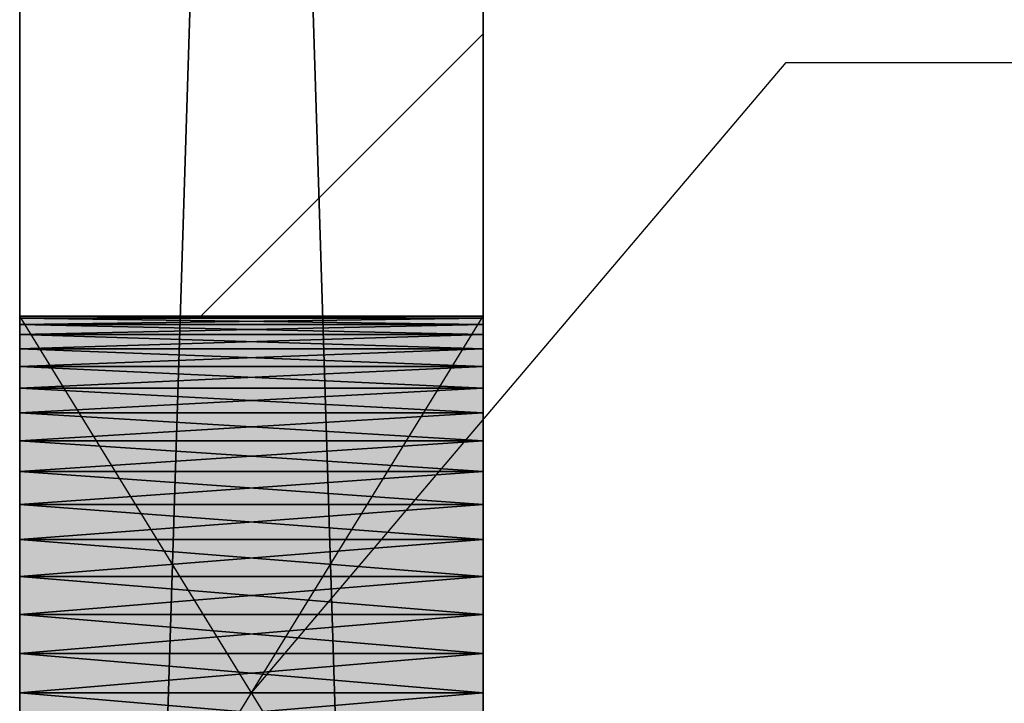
# Model space of a CAD drawing. Header units: millimetres. Extents: x 40580 to 559114, y -343730 to 81020.
# Tile 288 of 656: x 341983 to 342408, y -72540 to -72245. Entities that reach past the tile are written whole.
import ezdxf

# ---------------------------------------------------------------- set-up
doc = ezdxf.new("R2010")
doc.units = ezdxf.units.MM
doc.linetypes.add('______11', pattern=[500, 400, -50, 0, -50])
doc.linetypes.add('______5', pattern=[1100, 800, -100, 100, -100])
for name, color, linetype in [('____________', 7, 'Continuous'), ('___________________', 253, '______5'), ('_________________________0', 7, 'Continuous'), ('__________________________', 22, 'Continuous')]:
    doc.layers.add(name, color=color, linetype=linetype)
doc.layers.add('Standard', color=7, linetype='Continuous', lineweight=25)

msp = doc.modelspace()

# ---------------------------------------------------------------- linework, layer by layer
at = {"layer": '____________', "color": 253, "linetype": '______5'}
msp.add_lwpolyline([(342061.34, -72372.58), (342183.15, -72250.77), (342183.15, -72250.77)], dxfattribs=at)
at = {"layer": '___________________', "color": 253, "linetype": '______11'}
msp.add_line((342183.15, -89405.08), (342183.15, -39325.08), dxfattribs=at)
at = {"layer": '_________________________0', "color": 7, "linetype": 'Continuous'}
for p, q in [((342083.15, -72535.08), (342313.84, -72263.2)), ((342313.84, -72263.2), (342873.84, -72263.2))]:
    msp.add_line(p, q, dxfattribs=at)
at = {"layer": '__________________________', "color": 92, "linetype": 'Continuous'}
for p, q in [((341983.15, -72697.58), (341983.15, -72372.58)), ((341983.15, -72372.58), (342183.15, -72372.58)), ((342183.15, -72697.58), (341983.15, -72372.58)), ((341983.15, -72697.58), (342183.15, -72372.58)), ((342183.15, -72372.58), (342183.15, -72697.58))]:
    msp.add_line(p, q, dxfattribs=at)
at = {"layer": 'Standard', "color": 3, "linetype": 'Continuous'}
for points in [[(341983.15, -72697.58), (341983.15, -72372.58), (342183.15, -72697.58)], [(342183.15, -72697.58), (341983.15, -72372.58), (342183.15, -72372.58)]]:
    msp.add_solid(points, dxfattribs=at)

# ---------------------------------------------------------------- meshes
at = {"layer": '____________', "color": 7, "linetype": 'Continuous'}
mesh = msp.add_polyface(dxfattribs=at)
corners = [(341983.15, -68215.08, -3800), (341983.15, -74575.08, -3800), (341983.15, -74575.08, -350), (341983.15, -68215.08, -350), (341983.15, -72694.03, -3003.79), (341983.15, -72689.63, -3020.22), (341983.15, -72683.54, -3036.09), (341983.15, -72675.81, -3051.25), (341983.15, -72666.55, -3065.52), (341983.15, -72655.85, -3078.73), (341983.15, -72643.82, -3090.76), (341983.15, -72630.6, -3101.47), (341983.15, -72616.33, -3110.73), (341983.15, -72601.18, -3118.45), (341983.15, -72585.3, -3124.55), (341983.15, -72568.87, -3128.95), (341983.15, -72552.07, -3131.61), (341983.15, -72535.08, -3132.5), (341983.15, -72518.1, -3131.61), (341983.15, -72501.3, -3128.95), (341983.15, -72484.87, -3124.55), (341983.15, -72468.99, -3118.45), (341983.15, -72453.83, -3110.73), (341983.15, -72439.57, -3101.47), (341983.15, -72426.35, -3090.76), (341983.15, -72414.32, -3078.73), (341983.15, -72403.62, -3065.52), (341983.15, -72394.36, -3051.25), (341983.15, -72386.63, -3036.09), (341983.15, -72380.54, -3020.22), (341983.15, -72376.14, -3003.79), (341983.15, -72373.47, -2986.99), (341983.15, -72372.58, -2970), (341983.15, -72373.47, -2953.01), (341983.15, -72376.14, -2936.21), (341983.15, -72380.54, -2919.78), (341983.15, -72386.63, -2903.91), (341983.15, -72394.36, -2888.75), (341983.15, -72403.62, -2874.48), (341983.15, -72414.32, -2861.27), (341983.15, -72426.35, -2849.24), (341983.15, -72439.57, -2838.53), (341983.15, -72453.83, -2829.27), (341983.15, -72468.99, -2821.55), (341983.15, -72484.87, -2815.45), (341983.15, -72501.3, -2811.05), (341983.15, -72518.1, -2808.39), (341983.15, -72535.08, -2807.5), (341983.15, -72552.07, -2808.39), (341983.15, -72568.87, -2811.05), (341983.15, -72585.3, -2815.45), (341983.15, -72601.18, -2821.55), (341983.15, -72616.33, -2829.27), (341983.15, -72630.6, -2838.53), (341983.15, -72643.82, -2849.24), (341983.15, -72655.85, -2861.27), (341983.15, -72666.55, -2874.48), (341983.15, -72675.81, -2888.75), (341983.15, -72683.54, -2903.91), (341983.15, -72689.63, -2919.78), (341983.15, -72694.03, -2936.21), (341983.15, -72696.69, -2953.01), (341983.15, -72697.58, -2970), (341983.15, -72696.69, -2986.99), (341983.15, -71094.03, -3003.79), (341983.15, -71089.63, -3020.22), (341983.15, -71083.54, -3036.09), (341983.15, -71075.81, -3051.25), (341983.15, -71066.55, -3065.52), (341983.15, -71055.85, -3078.73), (341983.15, -71043.82, -3090.76), (341983.15, -71030.6, -3101.47), (341983.15, -71016.33, -3110.73), (341983.15, -71001.18, -3118.45), (341983.15, -70985.3, -3124.55), (341983.15, -70968.87, -3128.95), (341983.15, -70952.07, -3131.61), (341983.15, -70935.08, -3132.5), (341983.15, -70918.1, -3131.61), (341983.15, -70901.3, -3128.95), (341983.15, -70884.87, -3124.55), (341983.15, -70868.99, -3118.45), (341983.15, -70853.83, -3110.73), (341983.15, -70839.57, -3101.47), (341983.15, -70826.35, -3090.76), (341983.15, -70814.32, -3078.73), (341983.15, -70803.62, -3065.52), (341983.15, -70794.36, -3051.25), (341983.15, -70786.63, -3036.09), (341983.15, -70780.54, -3020.22), (341983.15, -70776.14, -3003.79), (341983.15, -70773.47, -2986.99), (341983.15, -70772.58, -2970), (341983.15, -70773.47, -2953.01), (341983.15, -70776.14, -2936.21), (341983.15, -70780.54, -2919.78), (341983.15, -70786.63, -2903.91), (341983.15, -70794.36, -2888.75), (341983.15, -70803.62, -2874.48), (341983.15, -70814.32, -2861.27), (341983.15, -70826.35, -2849.24), (341983.15, -70839.57, -2838.53), (341983.15, -70853.83, -2829.27), (341983.15, -70868.99, -2821.55), (341983.15, -70884.87, -2815.45), (341983.15, -70901.3, -2811.05), (341983.15, -70918.1, -2808.39), (341983.15, -70935.08, -2807.5), (341983.15, -70952.07, -2808.39), (341983.15, -70968.87, -2811.05), (341983.15, -70985.3, -2815.45), (341983.15, -71001.18, -2821.55), (341983.15, -71016.33, -2829.27), (341983.15, -71030.6, -2838.53), (341983.15, -71043.82, -2849.24), (341983.15, -71055.85, -2861.27), (341983.15, -71066.55, -2874.48), (341983.15, -71075.81, -2888.75), (341983.15, -71083.54, -2903.91), (341983.15, -71089.63, -2919.78), (341983.15, -71094.03, -2936.21), (341983.15, -71096.69, -2953.01), (341983.15, -71097.58, -2970), (341983.15, -71096.69, -2986.99), (341983.15, -70494.03, -3003.79), (341983.15, -70489.63, -3020.22), (341983.15, -70483.54, -3036.09), (341983.15, -70475.81, -3051.25), (341983.15, -70466.55, -3065.52), (341983.15, -70455.85, -3078.73), (341983.15, -70443.82, -3090.76), (341983.15, -70430.6, -3101.47), (341983.15, -70416.33, -3110.73), (341983.15, -70401.18, -3118.45), (341983.15, -70385.3, -3124.55), (341983.15, -70368.87, -3128.95), (341983.15, -70352.07, -3131.61), (341983.15, -70335.08, -3132.5), (341983.15, -70318.1, -3131.61), (341983.15, -70301.3, -3128.95), (341983.15, -70284.87, -3124.55), (341983.15, -70268.99, -3118.45), (341983.15, -70253.83, -3110.73), (341983.15, -70239.57, -3101.47), (341983.15, -70226.35, -3090.76), (341983.15, -70214.32, -3078.73), (341983.15, -70203.62, -3065.52), (341983.15, -70194.36, -3051.25), (341983.15, -70186.63, -3036.09), (341983.15, -70180.54, -3020.22), (341983.15, -70176.14, -3003.79), (341983.15, -70173.47, -2986.99), (341983.15, -70172.58, -2970), (341983.15, -70173.47, -2953.01), (341983.15, -70176.14, -2936.21), (341983.15, -70180.54, -2919.78), (341983.15, -70186.63, -2903.91), (341983.15, -70194.36, -2888.75), (341983.15, -70203.62, -2874.48), (341983.15, -70214.32, -2861.27), (341983.15, -70226.35, -2849.24), (341983.15, -70239.57, -2838.53), (341983.15, -70253.83, -2829.27), (341983.15, -70268.99, -2821.55), (341983.15, -70284.87, -2815.45), (341983.15, -70301.3, -2811.05), (341983.15, -70318.1, -2808.39), (341983.15, -70335.08, -2807.5), (341983.15, -70352.07, -2808.39), (341983.15, -70368.87, -2811.05), (341983.15, -70385.3, -2815.45), (341983.15, -70401.18, -2821.55), (341983.15, -70416.33, -2829.27), (341983.15, -70430.6, -2838.53), (341983.15, -70443.82, -2849.24), (341983.15, -70455.85, -2861.27), (341983.15, -70466.55, -2874.48), (341983.15, -70475.81, -2888.75), (341983.15, -70483.54, -2903.91), (341983.15, -70489.63, -2919.78), (341983.15, -70494.03, -2936.21), (341983.15, -70496.69, -2953.01), (341983.15, -70497.58, -2970), (341983.15, -70496.69, -2986.99)]
mesh.append_faces([[corners[k] for k in face] for face in [(19, 64, 1), (0, 83, 136), (169, 99, 3), (109, 33, 3)]], dxfattribs={"vtx0": -1, "vtx1": -1, "vtx2": -1, "color": 7})
mesh.append_faces([[corners[k] for k in face] for face in [(1, 64, 65), (76, 0, 1), (1, 4, 5), (32, 118, 119), (122, 31, 32), (124, 84, 85), (91, 183, 124), (92, 182, 183), (84, 124, 125), (161, 3, 0), (180, 98, 99), (118, 32, 33), (40, 2, 3), (53, 1, 2)]], dxfattribs={"vtx0": -1, "vtx2": -1, "color": 7})
mesh.append_faces([[corners[k] for k in face] for face in [(65, 66, 1), (66, 67, 1), (67, 68, 1), (68, 69, 1), (69, 70, 1), (70, 71, 1), (71, 72, 1), (72, 73, 1), (73, 74, 1), (74, 75, 1), (75, 76, 1), (76, 77, 0), (77, 78, 0), (78, 79, 0), (79, 80, 0), (80, 81, 0), (81, 82, 0), (82, 83, 0), (5, 6, 1), (6, 7, 1), (7, 8, 1), (8, 9, 1), (9, 10, 1), (10, 11, 1), (11, 12, 1), (12, 13, 1), (13, 14, 1), (14, 15, 1), (15, 16, 1), (16, 17, 1), (17, 18, 1), (18, 19, 1), (19, 20, 64), (20, 21, 64), (21, 22, 64), (22, 23, 64), (23, 24, 64), (24, 25, 64), (25, 26, 64), (26, 27, 64), (27, 28, 64), (28, 29, 64), (29, 30, 64), (30, 31, 64), (119, 120, 32), (120, 121, 32), (121, 122, 32), (122, 123, 31), (123, 64, 31), (85, 86, 124), (86, 87, 124), (87, 88, 124), (88, 89, 124), (89, 90, 124), (90, 91, 124), (91, 92, 183), (92, 93, 182), (93, 94, 182), (94, 95, 182), (95, 96, 182), (96, 97, 182), (97, 98, 182), (83, 84, 125), (125, 126, 83), (126, 127, 83), (127, 128, 83), (128, 129, 83), (129, 130, 83), (130, 131, 83), (131, 132, 83), (132, 133, 83), (133, 134, 83), (134, 135, 83), (135, 136, 83), (136, 137, 0), (137, 138, 0), (138, 139, 0), (139, 140, 0), (140, 141, 0), (141, 142, 0), (142, 143, 0), (143, 144, 0), (144, 145, 0), (145, 146, 0), (146, 147, 0), (147, 148, 0), (148, 149, 0), (149, 150, 0), (150, 151, 0), (151, 152, 0), (152, 153, 0), (153, 154, 0), (154, 155, 0), (155, 156, 0), (156, 157, 0), (157, 158, 0), (158, 159, 0), (159, 160, 0), (160, 161, 0), (161, 162, 3), (162, 163, 3), (163, 164, 3), (164, 165, 3), (165, 166, 3), (166, 167, 3), (167, 168, 3), (168, 169, 3), (169, 170, 99), (170, 171, 99), (171, 172, 99), (172, 173, 99), (173, 174, 99), (174, 175, 99), (175, 176, 99), (176, 177, 99), (177, 178, 99), (178, 179, 99), (179, 180, 99), (180, 181, 98), (181, 182, 98), (99, 100, 3), (100, 101, 3), (101, 102, 3), (102, 103, 3), (103, 104, 3), (104, 105, 3), (105, 106, 3), (106, 107, 3), (107, 108, 3), (108, 109, 3), (109, 110, 33), (110, 111, 33), (111, 112, 33), (112, 113, 33), (113, 114, 33), (114, 115, 33), (115, 116, 33), (116, 117, 33), (117, 118, 33), (33, 34, 3), (34, 35, 3), (35, 36, 3), (36, 37, 3), (37, 38, 3), (38, 39, 3), (39, 40, 3), (40, 41, 2), (41, 42, 2), (42, 43, 2), (43, 44, 2), (44, 45, 2), (45, 46, 2), (46, 47, 2), (47, 48, 2), (48, 49, 2), (49, 50, 2), (50, 51, 2), (51, 52, 2), (52, 53, 2), (53, 54, 1), (54, 55, 1), (55, 56, 1), (56, 57, 1), (57, 58, 1), (58, 59, 1), (59, 60, 1), (60, 61, 1), (61, 62, 1), (62, 63, 1), (63, 4, 1)]], dxfattribs={"vtx1": -1, "vtx2": -1, "color": 7})
mesh = msp.add_polyface(dxfattribs=at)
corners = [(342183.15, -74575.08, -3800), (341983.15, -74575.08, -3800), (341983.15, -68215.08, -3800), (342183.15, -68215.08, -3800)]
mesh.append_faces([[corners[k] for k in face] for face in [(1, 2, 0)]], dxfattribs={"vtx1": -1, "color": 7})
mesh.append_faces([[corners[k] for k in face] for face in [(2, 3, 0)]], dxfattribs={"vtx2": -1, "color": 7})
mesh = msp.add_polyface(dxfattribs=at)
corners = [(341983.15, -74575.08, -350), (342183.15, -74575.08, -350), (342183.15, -68215.08, -350), (341983.15, -68215.08, -350)]
mesh.append_faces([[corners[k] for k in face] for face in [(1, 2, 0)]], dxfattribs={"vtx1": -1, "color": 7})
mesh.append_faces([[corners[k] for k in face] for face in [(2, 3, 0)]], dxfattribs={"vtx2": -1, "color": 7})
mesh = msp.add_polyface(dxfattribs=at)
corners = [(342183.15, -74575.08, -3800), (342183.15, -68215.08, -3800), (342183.15, -68215.08, -350), (342183.15, -74575.08, -350), (342183.15, -72689.63, -2919.78), (342183.15, -72683.54, -2903.91), (342183.15, -72675.81, -2888.75), (342183.15, -72666.55, -2874.48), (342183.15, -72655.85, -2861.27), (342183.15, -72643.82, -2849.24), (342183.15, -72630.6, -2838.53), (342183.15, -72616.33, -2829.27), (342183.15, -72601.18, -2821.55), (342183.15, -72585.3, -2815.45), (342183.15, -72568.87, -2811.05), (342183.15, -72552.07, -2808.39), (342183.15, -72535.08, -2807.5), (342183.15, -72518.1, -2808.39), (342183.15, -72501.3, -2811.05), (342183.15, -72484.87, -2815.45), (342183.15, -72468.99, -2821.55), (342183.15, -72453.83, -2829.27), (342183.15, -72439.57, -2838.53), (342183.15, -72426.35, -2849.24), (342183.15, -72414.32, -2861.27), (342183.15, -72403.62, -2874.48), (342183.15, -72394.36, -2888.75), (342183.15, -72386.63, -2903.91), (342183.15, -72380.54, -2919.78), (342183.15, -72376.14, -2936.21), (342183.15, -72373.47, -2953.01), (342183.15, -72372.58, -2970), (342183.15, -72373.47, -2986.99), (342183.15, -72376.14, -3003.79), (342183.15, -72380.54, -3020.22), (342183.15, -72386.63, -3036.09), (342183.15, -72394.36, -3051.25), (342183.15, -72403.62, -3065.52), (342183.15, -72414.32, -3078.73), (342183.15, -72426.35, -3090.76), (342183.15, -72439.57, -3101.47), (342183.15, -72453.83, -3110.73), (342183.15, -72468.99, -3118.45), (342183.15, -72484.87, -3124.55), (342183.15, -72501.3, -3128.95), (342183.15, -72518.1, -3131.61), (342183.15, -72535.08, -3132.5), (342183.15, -72552.07, -3131.61), (342183.15, -72568.87, -3128.95), (342183.15, -72585.3, -3124.55), (342183.15, -72601.18, -3118.45), (342183.15, -72616.33, -3110.73), (342183.15, -72630.6, -3101.47), (342183.15, -72643.82, -3090.76), (342183.15, -72655.85, -3078.73), (342183.15, -72666.55, -3065.52), (342183.15, -72675.81, -3051.25), (342183.15, -72683.54, -3036.09), (342183.15, -72689.63, -3020.22), (342183.15, -72694.03, -3003.79), (342183.15, -72696.69, -2986.99), (342183.15, -72697.58, -2970), (342183.15, -72696.69, -2953.01), (342183.15, -72694.03, -2936.21), (342183.15, -71089.63, -2919.78), (342183.15, -71083.54, -2903.91), (342183.15, -71075.81, -2888.75), (342183.15, -71066.55, -2874.48), (342183.15, -71055.85, -2861.27), (342183.15, -71043.82, -2849.24), (342183.15, -71030.6, -2838.53), (342183.15, -71016.33, -2829.27), (342183.15, -71001.18, -2821.55), (342183.15, -70985.3, -2815.45), (342183.15, -70968.87, -2811.05), (342183.15, -70952.07, -2808.39), (342183.15, -70935.08, -2807.5), (342183.15, -70918.1, -2808.39), (342183.15, -70901.3, -2811.05), (342183.15, -70884.87, -2815.45), (342183.15, -70868.99, -2821.55), (342183.15, -70853.83, -2829.27), (342183.15, -70839.57, -2838.53), (342183.15, -70826.35, -2849.24), (342183.15, -70814.32, -2861.27), (342183.15, -70803.62, -2874.48), (342183.15, -70794.36, -2888.75), (342183.15, -70786.63, -2903.91), (342183.15, -70780.54, -2919.78), (342183.15, -70776.14, -2936.21), (342183.15, -70773.47, -2953.01), (342183.15, -70772.58, -2970), (342183.15, -70773.47, -2986.99), (342183.15, -70776.14, -3003.79), (342183.15, -70780.54, -3020.22), (342183.15, -70786.63, -3036.09), (342183.15, -70794.36, -3051.25), (342183.15, -70803.62, -3065.52), (342183.15, -70814.32, -3078.73), (342183.15, -70826.35, -3090.76), (342183.15, -70839.57, -3101.47), (342183.15, -70853.83, -3110.73), (342183.15, -70868.99, -3118.45), (342183.15, -70884.87, -3124.55), (342183.15, -70901.3, -3128.95), (342183.15, -70918.1, -3131.61), (342183.15, -70935.08, -3132.5), (342183.15, -70952.07, -3131.61), (342183.15, -70968.87, -3128.95), (342183.15, -70985.3, -3124.55), (342183.15, -71001.18, -3118.45), (342183.15, -71016.33, -3110.73), (342183.15, -71030.6, -3101.47), (342183.15, -71043.82, -3090.76), (342183.15, -71055.85, -3078.73), (342183.15, -71066.55, -3065.52), (342183.15, -71075.81, -3051.25), (342183.15, -71083.54, -3036.09), (342183.15, -71089.63, -3020.22), (342183.15, -71094.03, -3003.79), (342183.15, -71096.69, -2986.99), (342183.15, -71097.58, -2970), (342183.15, -71096.69, -2953.01), (342183.15, -71094.03, -2936.21), (342183.15, -70489.63, -2919.78), (342183.15, -70483.54, -2903.91), (342183.15, -70475.81, -2888.75), (342183.15, -70466.55, -2874.48), (342183.15, -70455.85, -2861.27), (342183.15, -70443.82, -2849.24), (342183.15, -70430.6, -2838.53), (342183.15, -70416.33, -2829.27), (342183.15, -70401.18, -2821.55), (342183.15, -70385.3, -2815.45), (342183.15, -70368.87, -2811.05), (342183.15, -70352.07, -2808.39), (342183.15, -70335.08, -2807.5), (342183.15, -70318.1, -2808.39), (342183.15, -70301.3, -2811.05), (342183.15, -70284.87, -2815.45), (342183.15, -70268.99, -2821.55), (342183.15, -70253.83, -2829.27), (342183.15, -70239.57, -2838.53), (342183.15, -70226.35, -2849.24), (342183.15, -70214.32, -2861.27), (342183.15, -70203.62, -2874.48), (342183.15, -70194.36, -2888.75), (342183.15, -70186.63, -2903.91), (342183.15, -70180.54, -2919.78), (342183.15, -70176.14, -2936.21), (342183.15, -70173.47, -2953.01), (342183.15, -70172.58, -2970), (342183.15, -70173.47, -2986.99), (342183.15, -70176.14, -3003.79), (342183.15, -70180.54, -3020.22), (342183.15, -70186.63, -3036.09), (342183.15, -70194.36, -3051.25), (342183.15, -70203.62, -3065.52), (342183.15, -70214.32, -3078.73), (342183.15, -70226.35, -3090.76), (342183.15, -70239.57, -3101.47), (342183.15, -70253.83, -3110.73), (342183.15, -70268.99, -3118.45), (342183.15, -70284.87, -3124.55), (342183.15, -70301.3, -3128.95), (342183.15, -70318.1, -3131.61), (342183.15, -70335.08, -3132.5), (342183.15, -70352.07, -3131.61), (342183.15, -70368.87, -3128.95), (342183.15, -70385.3, -3124.55), (342183.15, -70401.18, -3118.45), (342183.15, -70416.33, -3110.73), (342183.15, -70430.6, -3101.47), (342183.15, -70443.82, -3090.76), (342183.15, -70455.85, -3078.73), (342183.15, -70466.55, -3065.52), (342183.15, -70475.81, -3051.25), (342183.15, -70483.54, -3036.09), (342183.15, -70489.63, -3020.22), (342183.15, -70494.03, -3003.79), (342183.15, -70496.69, -2986.99), (342183.15, -70497.58, -2970), (342183.15, -70496.69, -2953.01), (342183.15, -70494.03, -2936.21)]
mesh.append_faces([[corners[k] for k in face] for face in [(18, 64, 3), (79, 124, 3), (169, 94, 1), (108, 32, 1)]], dxfattribs={"vtx0": -1, "vtx1": -1, "vtx2": -1, "color": 7})
mesh.append_faces([[corners[k] for k in face] for face in [(0, 4, 5), (10, 3, 0), (31, 117, 118), (121, 30, 31), (3, 64, 65), (90, 182, 183), (91, 181, 182), (92, 178, 179), (181, 91, 92), (93, 173, 174), (178, 92, 93), (3, 124, 125), (129, 2, 3), (143, 1, 2), (173, 93, 94), (117, 31, 32), (44, 0, 1)]], dxfattribs={"vtx0": -1, "vtx2": -1, "color": 7})
mesh.append_faces([[corners[k] for k in face] for face in [(5, 6, 0), (6, 7, 0), (7, 8, 0), (8, 9, 0), (9, 10, 0), (10, 11, 3), (11, 12, 3), (12, 13, 3), (13, 14, 3), (14, 15, 3), (15, 16, 3), (16, 17, 3), (17, 18, 3), (18, 19, 64), (19, 20, 64), (20, 21, 64), (21, 22, 64), (22, 23, 64), (23, 24, 64), (24, 25, 64), (25, 26, 64), (26, 27, 64), (27, 28, 64), (28, 29, 64), (29, 30, 64), (118, 119, 31), (119, 120, 31), (120, 121, 31), (121, 122, 30), (122, 123, 30), (123, 64, 30), (65, 66, 3), (66, 67, 3), (67, 68, 3), (68, 69, 3), (69, 70, 3), (70, 71, 3), (71, 72, 3), (72, 73, 3), (73, 74, 3), (74, 75, 3), (75, 76, 3), (76, 77, 3), (77, 78, 3), (78, 79, 3), (79, 80, 124), (80, 81, 124), (81, 82, 124), (82, 83, 124), (83, 84, 124), (84, 85, 124), (85, 86, 124), (86, 87, 124), (87, 88, 124), (88, 89, 124), (89, 90, 183), (183, 124, 89), (90, 91, 182), (179, 180, 92), (180, 181, 92), (174, 175, 93), (175, 176, 93), (176, 177, 93), (177, 178, 93), (125, 126, 3), (126, 127, 3), (127, 128, 3), (128, 129, 3), (129, 130, 2), (130, 131, 2), (131, 132, 2), (132, 133, 2), (133, 134, 2), (134, 135, 2), (135, 136, 2), (136, 137, 2), (137, 138, 2), (138, 139, 2), (139, 140, 2), (140, 141, 2), (141, 142, 2), (142, 143, 2), (143, 144, 1), (144, 145, 1), (145, 146, 1), (146, 147, 1), (147, 148, 1), (148, 149, 1), (149, 150, 1), (150, 151, 1), (151, 152, 1), (152, 153, 1), (153, 154, 1), (154, 155, 1), (155, 156, 1), (156, 157, 1), (157, 158, 1), (158, 159, 1), (159, 160, 1), (160, 161, 1), (161, 162, 1), (162, 163, 1), (163, 164, 1), (164, 165, 1), (165, 166, 1), (166, 167, 1), (167, 168, 1), (168, 169, 1), (169, 170, 94), (170, 171, 94), (171, 172, 94), (172, 173, 94), (94, 95, 1), (95, 96, 1), (96, 97, 1), (97, 98, 1), (98, 99, 1), (99, 100, 1), (100, 101, 1), (101, 102, 1), (102, 103, 1), (103, 104, 1), (104, 105, 1), (105, 106, 1), (106, 107, 1), (107, 108, 1), (108, 109, 32), (109, 110, 32), (110, 111, 32), (111, 112, 32), (112, 113, 32), (113, 114, 32), (114, 115, 32), (115, 116, 32), (116, 117, 32), (32, 33, 1), (33, 34, 1), (34, 35, 1), (35, 36, 1), (36, 37, 1), (37, 38, 1), (38, 39, 1), (39, 40, 1), (40, 41, 1), (41, 42, 1), (42, 43, 1), (43, 44, 1), (44, 45, 0), (45, 46, 0), (46, 47, 0), (47, 48, 0), (48, 49, 0), (49, 50, 0), (50, 51, 0), (51, 52, 0), (52, 53, 0), (53, 54, 0), (54, 55, 0), (55, 56, 0), (56, 57, 0), (57, 58, 0), (58, 59, 0), (59, 60, 0), (60, 61, 0), (61, 62, 0), (62, 63, 0), (63, 4, 0)]], dxfattribs={"vtx1": -1, "vtx2": -1, "color": 7})
mesh = msp.add_polyface(dxfattribs=at)
corners = [(342183.15, -72373.47, -2986.99), (342183.15, -72372.58, -2970), (341983.15, -72372.58, -2970), (341983.15, -72373.47, -2986.99)]
mesh.append_faces([[corners[k] for k in face] for face in [(1, 2, 0)]], dxfattribs={"vtx1": -1, "color": 7})
mesh.append_faces([[corners[k] for k in face] for face in [(2, 3, 0)]], dxfattribs={"vtx2": -1, "color": 7})
mesh = msp.add_polyface(dxfattribs=at)
corners = [(342183.15, -72372.58, -2970), (342183.15, -72373.47, -2953.01), (341983.15, -72373.47, -2953.01), (341983.15, -72372.58, -2970)]
mesh.append_faces([[corners[k] for k in face] for face in [(1, 2, 0)]], dxfattribs={"vtx1": -1, "color": 7})
mesh.append_faces([[corners[k] for k in face] for face in [(2, 3, 0)]], dxfattribs={"vtx2": -1, "color": 7})
mesh = msp.add_polyface(dxfattribs=at)
corners = [(342183.15, -72376.14, -3003.79), (342183.15, -72373.47, -2986.99), (341983.15, -72373.47, -2986.99), (341983.15, -72376.14, -3003.79)]
mesh.append_faces([[corners[k] for k in face] for face in [(1, 2, 0)]], dxfattribs={"vtx1": -1, "color": 7})
mesh.append_faces([[corners[k] for k in face] for face in [(2, 3, 0)]], dxfattribs={"vtx2": -1, "color": 7})
mesh = msp.add_polyface(dxfattribs=at)
corners = [(342183.15, -72373.47, -2953.01), (342183.15, -72376.14, -2936.21), (341983.15, -72376.14, -2936.21), (341983.15, -72373.47, -2953.01)]
mesh.append_faces([[corners[k] for k in face] for face in [(1, 2, 0)]], dxfattribs={"vtx1": -1, "color": 7})
mesh.append_faces([[corners[k] for k in face] for face in [(2, 3, 0)]], dxfattribs={"vtx2": -1, "color": 7})
mesh = msp.add_polyface(dxfattribs=at)
corners = [(342183.15, -72380.54, -3020.22), (342183.15, -72376.14, -3003.79), (341983.15, -72376.14, -3003.79), (341983.15, -72380.54, -3020.22)]
mesh.append_faces([[corners[k] for k in face] for face in [(1, 2, 0)]], dxfattribs={"vtx1": -1, "color": 7})
mesh.append_faces([[corners[k] for k in face] for face in [(2, 3, 0)]], dxfattribs={"vtx2": -1, "color": 7})
mesh = msp.add_polyface(dxfattribs=at)
corners = [(342183.15, -72376.14, -2936.21), (342183.15, -72380.54, -2919.78), (341983.15, -72380.54, -2919.78), (341983.15, -72376.14, -2936.21)]
mesh.append_faces([[corners[k] for k in face] for face in [(1, 2, 0)]], dxfattribs={"vtx1": -1, "color": 7})
mesh.append_faces([[corners[k] for k in face] for face in [(2, 3, 0)]], dxfattribs={"vtx2": -1, "color": 7})
mesh = msp.add_polyface(dxfattribs=at)
corners = [(342183.15, -72386.63, -3036.09), (342183.15, -72380.54, -3020.22), (341983.15, -72380.54, -3020.22), (341983.15, -72386.63, -3036.09)]
mesh.append_faces([[corners[k] for k in face] for face in [(1, 2, 0)]], dxfattribs={"vtx1": -1, "color": 7})
mesh.append_faces([[corners[k] for k in face] for face in [(2, 3, 0)]], dxfattribs={"vtx2": -1, "color": 7})
mesh = msp.add_polyface(dxfattribs=at)
corners = [(342183.15, -72380.54, -2919.78), (342183.15, -72386.63, -2903.91), (341983.15, -72386.63, -2903.91), (341983.15, -72380.54, -2919.78)]
mesh.append_faces([[corners[k] for k in face] for face in [(1, 2, 0)]], dxfattribs={"vtx1": -1, "color": 7})
mesh.append_faces([[corners[k] for k in face] for face in [(2, 3, 0)]], dxfattribs={"vtx2": -1, "color": 7})
mesh = msp.add_polyface(dxfattribs=at)
corners = [(342183.15, -72394.36, -3051.25), (342183.15, -72386.63, -3036.09), (341983.15, -72386.63, -3036.09), (341983.15, -72394.36, -3051.25)]
mesh.append_faces([[corners[k] for k in face] for face in [(1, 2, 0)]], dxfattribs={"vtx1": -1, "color": 7})
mesh.append_faces([[corners[k] for k in face] for face in [(2, 3, 0)]], dxfattribs={"vtx2": -1, "color": 7})
mesh = msp.add_polyface(dxfattribs=at)
corners = [(342183.15, -72386.63, -2903.91), (342183.15, -72394.36, -2888.75), (341983.15, -72394.36, -2888.75), (341983.15, -72386.63, -2903.91)]
mesh.append_faces([[corners[k] for k in face] for face in [(1, 2, 0)]], dxfattribs={"vtx1": -1, "color": 7})
mesh.append_faces([[corners[k] for k in face] for face in [(2, 3, 0)]], dxfattribs={"vtx2": -1, "color": 7})
mesh = msp.add_polyface(dxfattribs=at)
corners = [(342183.15, -72403.62, -3065.52), (342183.15, -72394.36, -3051.25), (341983.15, -72394.36, -3051.25), (341983.15, -72403.62, -3065.52)]
mesh.append_faces([[corners[k] for k in face] for face in [(1, 2, 0)]], dxfattribs={"vtx1": -1, "color": 7})
mesh.append_faces([[corners[k] for k in face] for face in [(2, 3, 0)]], dxfattribs={"vtx2": -1, "color": 7})
mesh = msp.add_polyface(dxfattribs=at)
corners = [(342183.15, -72394.36, -2888.75), (342183.15, -72403.62, -2874.48), (341983.15, -72403.62, -2874.48), (341983.15, -72394.36, -2888.75)]
mesh.append_faces([[corners[k] for k in face] for face in [(1, 2, 0)]], dxfattribs={"vtx1": -1, "color": 7})
mesh.append_faces([[corners[k] for k in face] for face in [(2, 3, 0)]], dxfattribs={"vtx2": -1, "color": 7})
mesh = msp.add_polyface(dxfattribs=at)
corners = [(342183.15, -72414.32, -3078.73), (342183.15, -72403.62, -3065.52), (341983.15, -72403.62, -3065.52), (341983.15, -72414.32, -3078.73)]
mesh.append_faces([[corners[k] for k in face] for face in [(1, 2, 0)]], dxfattribs={"vtx1": -1, "color": 7})
mesh.append_faces([[corners[k] for k in face] for face in [(2, 3, 0)]], dxfattribs={"vtx2": -1, "color": 7})
mesh = msp.add_polyface(dxfattribs=at)
corners = [(342183.15, -72403.62, -2874.48), (342183.15, -72414.32, -2861.27), (341983.15, -72414.32, -2861.27), (341983.15, -72403.62, -2874.48)]
mesh.append_faces([[corners[k] for k in face] for face in [(1, 2, 0)]], dxfattribs={"vtx1": -1, "color": 7})
mesh.append_faces([[corners[k] for k in face] for face in [(2, 3, 0)]], dxfattribs={"vtx2": -1, "color": 7})
mesh = msp.add_polyface(dxfattribs=at)
corners = [(342183.15, -72426.35, -3090.76), (342183.15, -72414.32, -3078.73), (341983.15, -72414.32, -3078.73), (341983.15, -72426.35, -3090.76)]
mesh.append_faces([[corners[k] for k in face] for face in [(1, 2, 0)]], dxfattribs={"vtx1": -1, "color": 7})
mesh.append_faces([[corners[k] for k in face] for face in [(2, 3, 0)]], dxfattribs={"vtx2": -1, "color": 7})
mesh = msp.add_polyface(dxfattribs=at)
corners = [(342183.15, -72414.32, -2861.27), (342183.15, -72426.35, -2849.24), (341983.15, -72426.35, -2849.24), (341983.15, -72414.32, -2861.27)]
mesh.append_faces([[corners[k] for k in face] for face in [(1, 2, 0)]], dxfattribs={"vtx1": -1, "color": 7})
mesh.append_faces([[corners[k] for k in face] for face in [(2, 3, 0)]], dxfattribs={"vtx2": -1, "color": 7})
mesh = msp.add_polyface(dxfattribs=at)
corners = [(342183.15, -72439.57, -3101.47), (342183.15, -72426.35, -3090.76), (341983.15, -72426.35, -3090.76), (341983.15, -72439.57, -3101.47)]
mesh.append_faces([[corners[k] for k in face] for face in [(1, 2, 0)]], dxfattribs={"vtx1": -1, "color": 7})
mesh.append_faces([[corners[k] for k in face] for face in [(2, 3, 0)]], dxfattribs={"vtx2": -1, "color": 7})
mesh = msp.add_polyface(dxfattribs=at)
corners = [(342183.15, -72426.35, -2849.24), (342183.15, -72439.57, -2838.53), (341983.15, -72439.57, -2838.53), (341983.15, -72426.35, -2849.24)]
mesh.append_faces([[corners[k] for k in face] for face in [(1, 2, 0)]], dxfattribs={"vtx1": -1, "color": 7})
mesh.append_faces([[corners[k] for k in face] for face in [(2, 3, 0)]], dxfattribs={"vtx2": -1, "color": 7})
mesh = msp.add_polyface(dxfattribs=at)
corners = [(342183.15, -72453.83, -3110.73), (342183.15, -72439.57, -3101.47), (341983.15, -72439.57, -3101.47), (341983.15, -72453.83, -3110.73)]
mesh.append_faces([[corners[k] for k in face] for face in [(1, 2, 0)]], dxfattribs={"vtx1": -1, "color": 7})
mesh.append_faces([[corners[k] for k in face] for face in [(2, 3, 0)]], dxfattribs={"vtx2": -1, "color": 7})
mesh = msp.add_polyface(dxfattribs=at)
corners = [(342183.15, -72439.57, -2838.53), (342183.15, -72453.83, -2829.27), (341983.15, -72453.83, -2829.27), (341983.15, -72439.57, -2838.53)]
mesh.append_faces([[corners[k] for k in face] for face in [(1, 2, 0)]], dxfattribs={"vtx1": -1, "color": 7})
mesh.append_faces([[corners[k] for k in face] for face in [(2, 3, 0)]], dxfattribs={"vtx2": -1, "color": 7})
mesh = msp.add_polyface(dxfattribs=at)
corners = [(342183.15, -72468.99, -3118.45), (342183.15, -72453.83, -3110.73), (341983.15, -72453.83, -3110.73), (341983.15, -72468.99, -3118.45)]
mesh.append_faces([[corners[k] for k in face] for face in [(1, 2, 0)]], dxfattribs={"vtx1": -1, "color": 7})
mesh.append_faces([[corners[k] for k in face] for face in [(2, 3, 0)]], dxfattribs={"vtx2": -1, "color": 7})
mesh = msp.add_polyface(dxfattribs=at)
corners = [(342183.15, -72453.83, -2829.27), (342183.15, -72468.99, -2821.55), (341983.15, -72468.99, -2821.55), (341983.15, -72453.83, -2829.27)]
mesh.append_faces([[corners[k] for k in face] for face in [(1, 2, 0)]], dxfattribs={"vtx1": -1, "color": 7})
mesh.append_faces([[corners[k] for k in face] for face in [(2, 3, 0)]], dxfattribs={"vtx2": -1, "color": 7})
mesh = msp.add_polyface(dxfattribs=at)
corners = [(342183.15, -72484.87, -3124.55), (342183.15, -72468.99, -3118.45), (341983.15, -72468.99, -3118.45), (341983.15, -72484.87, -3124.55)]
mesh.append_faces([[corners[k] for k in face] for face in [(1, 2, 0)]], dxfattribs={"vtx1": -1, "color": 7})
mesh.append_faces([[corners[k] for k in face] for face in [(2, 3, 0)]], dxfattribs={"vtx2": -1, "color": 7})
mesh = msp.add_polyface(dxfattribs=at)
corners = [(342183.15, -72468.99, -2821.55), (342183.15, -72484.87, -2815.45), (341983.15, -72484.87, -2815.45), (341983.15, -72468.99, -2821.55)]
mesh.append_faces([[corners[k] for k in face] for face in [(1, 2, 0)]], dxfattribs={"vtx1": -1, "color": 7})
mesh.append_faces([[corners[k] for k in face] for face in [(2, 3, 0)]], dxfattribs={"vtx2": -1, "color": 7})
mesh = msp.add_polyface(dxfattribs=at)
corners = [(342183.15, -72501.3, -3128.95), (342183.15, -72484.87, -3124.55), (341983.15, -72484.87, -3124.55), (341983.15, -72501.3, -3128.95)]
mesh.append_faces([[corners[k] for k in face] for face in [(1, 2, 0)]], dxfattribs={"vtx1": -1, "color": 7})
mesh.append_faces([[corners[k] for k in face] for face in [(2, 3, 0)]], dxfattribs={"vtx2": -1, "color": 7})
mesh = msp.add_polyface(dxfattribs=at)
corners = [(342183.15, -72484.87, -2815.45), (342183.15, -72501.3, -2811.05), (341983.15, -72501.3, -2811.05), (341983.15, -72484.87, -2815.45)]
mesh.append_faces([[corners[k] for k in face] for face in [(1, 2, 0)]], dxfattribs={"vtx1": -1, "color": 7})
mesh.append_faces([[corners[k] for k in face] for face in [(2, 3, 0)]], dxfattribs={"vtx2": -1, "color": 7})
mesh = msp.add_polyface(dxfattribs=at)
corners = [(342183.15, -72518.1, -3131.61), (342183.15, -72501.3, -3128.95), (341983.15, -72501.3, -3128.95), (341983.15, -72518.1, -3131.61)]
mesh.append_faces([[corners[k] for k in face] for face in [(1, 2, 0)]], dxfattribs={"vtx1": -1, "color": 7})
mesh.append_faces([[corners[k] for k in face] for face in [(2, 3, 0)]], dxfattribs={"vtx2": -1, "color": 7})
mesh = msp.add_polyface(dxfattribs=at)
corners = [(342183.15, -72501.3, -2811.05), (342183.15, -72518.1, -2808.39), (341983.15, -72518.1, -2808.39), (341983.15, -72501.3, -2811.05)]
mesh.append_faces([[corners[k] for k in face] for face in [(1, 2, 0)]], dxfattribs={"vtx1": -1, "color": 7})
mesh.append_faces([[corners[k] for k in face] for face in [(2, 3, 0)]], dxfattribs={"vtx2": -1, "color": 7})
mesh = msp.add_polyface(dxfattribs=at)
corners = [(342183.15, -72535.08, -3132.5), (342183.15, -72518.1, -3131.61), (341983.15, -72518.1, -3131.61), (341983.15, -72535.08, -3132.5)]
mesh.append_faces([[corners[k] for k in face] for face in [(1, 2, 0)]], dxfattribs={"vtx1": -1, "color": 7})
mesh.append_faces([[corners[k] for k in face] for face in [(2, 3, 0)]], dxfattribs={"vtx2": -1, "color": 7})
mesh = msp.add_polyface(dxfattribs=at)
corners = [(342183.15, -72518.1, -2808.39), (342183.15, -72535.08, -2807.5), (341983.15, -72535.08, -2807.5), (341983.15, -72518.1, -2808.39)]
mesh.append_faces([[corners[k] for k in face] for face in [(1, 2, 0)]], dxfattribs={"vtx1": -1, "color": 7})
mesh.append_faces([[corners[k] for k in face] for face in [(2, 3, 0)]], dxfattribs={"vtx2": -1, "color": 7})
mesh = msp.add_polyface(dxfattribs=at)
corners = [(342183.15, -72552.07, -3131.61), (342183.15, -72535.08, -3132.5), (341983.15, -72535.08, -3132.5), (341983.15, -72552.07, -3131.61)]
mesh.append_faces([[corners[k] for k in face] for face in [(1, 2, 0)]], dxfattribs={"vtx1": -1, "color": 7})
mesh.append_faces([[corners[k] for k in face] for face in [(2, 3, 0)]], dxfattribs={"vtx2": -1, "color": 7})
mesh = msp.add_polyface(dxfattribs=at)
corners = [(342183.15, -72535.08, -2807.5), (342183.15, -72552.07, -2808.39), (341983.15, -72552.07, -2808.39), (341983.15, -72535.08, -2807.5)]
mesh.append_faces([[corners[k] for k in face] for face in [(1, 2, 0)]], dxfattribs={"vtx1": -1, "color": 7})
mesh.append_faces([[corners[k] for k in face] for face in [(2, 3, 0)]], dxfattribs={"vtx2": -1, "color": 7})

doc.saveas('drawing.dxf')
